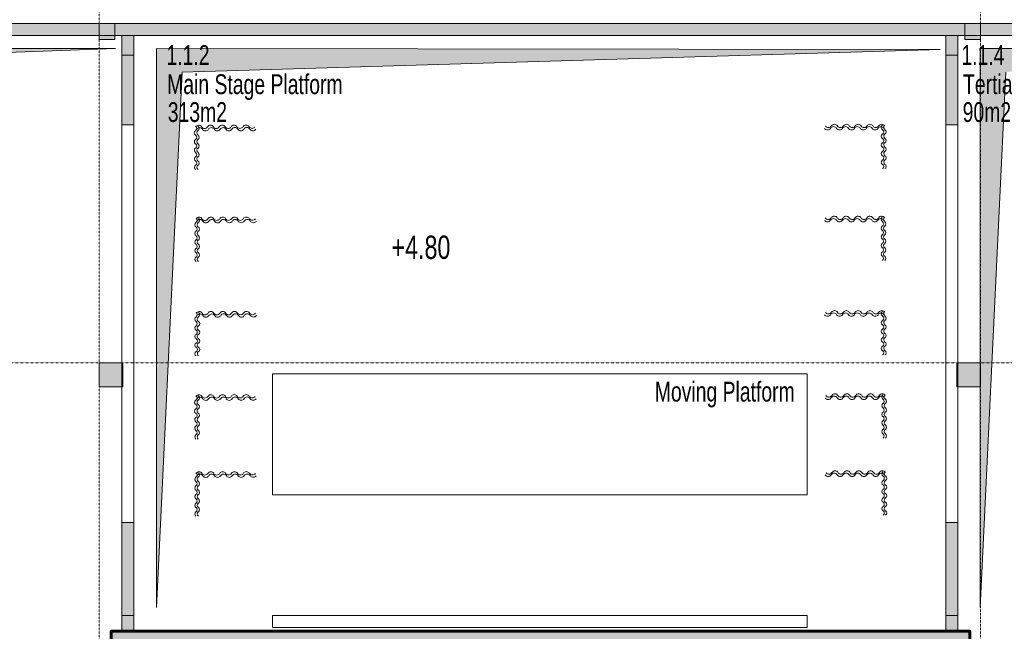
# Model space of a CAD drawing. Header units: millimetres. Extents: x -409347 to -76892, y 286088 to 1850972.
# Tile 298 of 364: x -257834 to -232982, y 1166786 to 1182233. Entities that reach past the tile are written whole.
import ezdxf

# ---------------------------------------------------------------- set-up
doc = ezdxf.new("R2010")
doc.units = ezdxf.units.MM
doc.linetypes.add('DGN Style 2', pattern=[3.08948, 1.853688, -1.235792])
doc.linetypes.add('DGN Style 4', pattern=[4.946257, 2.471584, -1.235792, 0.003089, -1.235792])
for name, color, linetype, lineweight in [('A_BU_CONCRETE_S_FILL', 7, 'Continuous', 0), ('A_BU_PIERCING-DOWN', 7, 'Continuous', 0), ('A_BU_WINDOW_S', 52, 'Continuous', 0), ('A_P_MOEB_LOS_X_X', 9, 'Continuous', 0), ('A_P_TEXT_100_X_T', 80, 'Continuous', 0), ('A_P_WAND_BET_A_X', 25, 'Continuous', 0), ('A_P_WAND_BET_V_X', 131, 'DGN Style 2', 0), ('A_P_WAND_BET_X_X', 251, 'Continuous', 30), ('W_TEXT1', 251, 'Continuous', 13), ('Z_RAUMSTEMPEL', 251, 'Continuous', 0)]:
    doc.layers.add(name, color=color, linetype=linetype, lineweight=lineweight)
doc.layers.add('A_P_ACHS_HAR_X_X', color=70, linetype='DGN Style 4', lineweight=0, transparency=0.7)
doc.styles.add('HPP200-25', font='arial.ttf', dxfattribs={"width": 0.7, "height": 0.5})
doc.styles.add('HPP200-35', font='arial.ttf', dxfattribs={"width": 0.714286, "height": 0.7})

# ---------------------------------------------------------------- blocks, each defined once
blk = doc.blocks.new('G$C668DE10F_5')
at = {"color": 0, "linetype": 'ByBlock', "lineweight": -2}
for centre, start, end in [((0.00167, 0.00201), 212.3375, 326.4411), ((0.00496, -0.00007), 33.3985, 147.5021), ((0.00833, 0.002), 212.3375, 326.4411), ((0.01162, -0.00008), 33.3985, 147.5021), ((0.015, 0.00199), 212.3375, 326.4411), ((0.01827, -0.00009), 33.3985, 147.5021), ((0.02164, 0.00198), 212.3375, 326.4411), ((0.02501, -0.0001), 33.3985, 147.5021), ((0.02838, 0.00197), 212.3375, 326.4411), ((0.03182, -0.00011), 33.3985, 147.5021)]:
    blk.add_arc(centre, 0.00197, start, end, dxfattribs=at)

msp = doc.modelspace()

# ---------------------------------------------------------------- hatches: boundary and pattern name
at = {"layer": 'A_BU_CONCRETE_S_FILL', "ltscale": 15}
msp.add_hatch(color=256, dxfattribs=at).paths.add_polyline_path([(-272632, 1181836), (-272632, 1182136), (-228228, 1182136), (-228228, 1181836)], flags=0)
at = {"layer": 'A_BU_CONCRETE_S_FILL'}
for points in [[(-255829, 1181736), (-255829, 1182136), (-255429, 1182136), (-255429, 1181736)], [(-233979, 1181736), (-233979, 1182136), (-233579, 1182136), (-233579, 1181736)]]:
    msp.add_hatch(color=256, dxfattribs=at).paths.add_polyline_path(points)
for points in [[(-254954, 1179581), (-255254, 1179581), (-255254, 1181836), (-254954, 1181836)], [(-254954, 1166786), (-255254, 1166786), (-255254, 1169536), (-254954, 1169536)]]:
    msp.add_hatch(color=256, dxfattribs=at).paths.add_polyline_path(points, flags=0)
at = {"layer": 'A_BU_CONCRETE_S_FILL', "extrusion": (0, 0, -1)}
for points in [[(234454, 1179581), (234154, 1179581), (234154, 1181836), (234454, 1181836)], [(234454, 1166786), (234154, 1166786), (234154, 1169536), (234454, 1169536)]]:
    msp.add_hatch(color=256, dxfattribs=at).paths.add_polyline_path(points, flags=0)
for points in [[(255229, 1172964), (255829, 1172964), (255829, 1173563), (255229, 1173563)], [(233579, 1172964), (234179, 1172964), (234179, 1173563), (233579, 1173563)]]:
    msp.add_hatch(color=256, dxfattribs=at).paths.add_polyline_path(points)
at = {"layer": 'A_BU_CONCRETE_S_FILL', "lineweight": 60, "true_color": 0xa953a0, "transparency": 33554470}
h = msp.add_hatch(color=215, dxfattribs=at)
h.dxf.hatch_style = 1
h.paths.add_polyline_path([(-255529, 1166786), (-255529, 1146662), (-233887, 1146645), (-233849, 1166786)])
at = {"layer": 'A_BU_PIERCING-DOWN'}
for points in [[(-271757, 1167386), (-271757, 1181505), (-255416, 1181505), (-271110, 1180905)], [(-254379, 1167386), (-254379, 1181505), (-234602, 1181482), (-253732, 1180905)], [(-233591, 1167386), (-233591, 1181505), (-228429, 1181505), (-232944, 1180905)]]:
    msp.add_hatch(color=256, dxfattribs=at).paths.add_polyline_path(points)

# ---------------------------------------------------------------- linework, layer by layer
at = {"color": 215, "lineweight": 60, "true_color": 0xa953a0}
msp.add_lwpolyline([(-244704, 1166786), (-233849, 1166786), (-233887, 1146645), (-255529, 1146662), (-255529, 1166786), (-244704, 1166786)], dxfattribs=at)
at = {"layer": 'A_BU_CONCRETE_S_FILL', "ltscale": 15}
for p, q in [((-228228, 1182136), (-272632, 1182136)), ((-272632, 1181836), (-228228, 1181836))]:
    msp.add_line(p, q, dxfattribs=at)
at = {"layer": 'A_BU_CONCRETE_S_FILL'}
for p, q in [((-255429, 1182136), (-255829, 1182136)), ((-255829, 1182136), (-255829, 1181736)), ((-255429, 1181736), (-255429, 1182136)), ((-233579, 1182136), (-233979, 1182136)), ((-233979, 1182136), (-233979, 1181736)), ((-233579, 1181736), (-233579, 1182136)), ((-255829, 1181736), (-255429, 1181736)), ((-254954, 1181836), (-255254, 1181836)), ((-255254, 1181836), (-255254, 1179581)), ((-254954, 1179581), (-254954, 1181836)), ((-234454, 1179581), (-234454, 1181836)), ((-234454, 1181836), (-234154, 1181836)), ((-234154, 1181836), (-234154, 1179581)), ((-233979, 1181736), (-233579, 1181736)), ((-255254, 1179581), (-254954, 1179581)), ((-234154, 1179581), (-234454, 1179581)), ((-254954, 1169536), (-255254, 1169536)), ((-255254, 1169536), (-255254, 1166786)), ((-254954, 1166786), (-254954, 1169536)), ((-234454, 1166786), (-234454, 1169536)), ((-234454, 1169536), (-234154, 1169536)), ((-234154, 1169536), (-234154, 1166786)), ((-255254, 1166786), (-254954, 1166786))]:
    msp.add_line(p, q, dxfattribs=at)
at = {"layer": 'A_BU_CONCRETE_S_FILL', "flags": 128}
for points in [[(-255229, 1172964), (-255829, 1172964), (-255829, 1173563), (-255229, 1173563)], [(-233579, 1172964), (-234179, 1172964), (-234179, 1173563), (-233579, 1173563)]]:
    msp.add_lwpolyline(points, close=True, dxfattribs=at)
at = {"layer": 'A_BU_CONCRETE_S_FILL'}
for points in [[(-255254, 1167186), (-254954, 1167186), (-254954, 1181336), (-255254, 1181336)], [(-234154, 1167186), (-234454, 1167186), (-234454, 1181336), (-234154, 1181336)]]:
    msp.add_3dface(points, dxfattribs=at)
at = {"layer": 'A_BU_PIERCING-DOWN'}
for p, q in [((-255416, 1181505), (-271757, 1181505)), ((-271110, 1180905), (-255416, 1181505)), ((-255416, 1181505), (-255416, 1181505)), ((-234602, 1181482), (-254379, 1181505)), ((-254379, 1181505), (-254379, 1167386)), ((-253732, 1180905), (-234602, 1181482)), ((-234602, 1181482), (-234602, 1181482)), ((-228429, 1181505), (-233591, 1181505)), ((-233591, 1181505), (-233591, 1167386)), ((-254379, 1167386), (-253732, 1180905)), ((-233591, 1167386), (-232944, 1180905))]:
    msp.add_line(p, q, dxfattribs=at)
at = {"layer": 'A_BU_WINDOW_S'}
msp.add_3dface([(-237954, 1167186), (-251454, 1167186), (-251454, 1166886), (-237954, 1166886)], dxfattribs=at)
at = {"layer": 'A_P_ACHS_HAR_X_X', "ltscale": 0.000466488, "transparency": 33554477}
for p, q in [((-255829, 1198014), (-255829, 1108014)), ((-233579, 1198014), (-233579, 1108014)), ((-218481, 1182136), (-308481, 1182136)), ((-218481, 1173563), (-308481, 1173563))]:
    msp.add_line(p, q, dxfattribs=at)
at = {"layer": 'A_P_MOEB_LOS_X_X', "transparency": 33554559}
msp.add_3dface([(-237954, 1173290), (-237954, 1170236), (-251454, 1170236), (-251454, 1173290)], dxfattribs=at)
at = {"layer": 'A_P_WAND_BET_A_X', "ltscale": 0.01}
msp.add_3dface([(-409347, 1850972), (-87526, 1850972), (-87526, 286088), (-409347, 286088)], dxfattribs=at)
at = {"layer": 'A_P_WAND_BET_V_X'}
for points in [[(-393838, 1227393), (-393831, 1092383), (-110937, 1092398), (-110944, 1227408)], [(-393838, 1227383), (-393831, 1092383), (-110937, 1092398), (-110944, 1227398)]]:
    msp.add_3dface(points, dxfattribs=at)

# ---------------------------------------------------------------- block references
at = {"layer": 'A_P_MOEB_LOS_X_X', "transparency": 33554559, "extrusion": (-2.63208e-11, -2.49776e-11, -1)}
for p, xscale, yscale, zscale, rotation in [((253425, 1178447, 0), 32697.50948663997, 32697.50948663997, 32697.50948663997, 89.91977118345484), ((253391, 1179569, 0), 44696.98247260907, 44696.98247260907, 44696.98247260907, 179.9197711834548), ((253369, 1179508, 0), 44696.98247260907, 44696.98247260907, 44696.98247260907, 179.9197711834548), ((253364, 1178447, 0), 32697.50948663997, 32697.50948663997, 32697.50948663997, 89.91977118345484), ((253381, 1177247, 0), 44696.98247260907, 44696.98247260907, 44696.98247260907, 179.9197711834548), ((253414, 1176125, 0), 32697.50948663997, 32697.50948663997, 32697.50948663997, 89.91977118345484), ((253359, 1177187, 0), 44696.98247260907, 44696.98247260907, 44696.98247260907, 179.9197711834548), ((253354, 1176125, 0), 32697.50948663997, 32697.50948663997, 32697.50948663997, 89.91977118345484), ((253411, 1173741, 0), 32697.50948663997, 32697.50948663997, 32697.50948663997, 89.91977118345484), ((253378, 1174863, 0), 44696.98247260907, 44696.98247260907, 44696.98247260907, 179.9197711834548), ((253356, 1174803, 0), 44696.98247260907, 44696.98247260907, 44696.98247260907, 179.9197711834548), ((253351, 1173741, 0), 32697.50948663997, 32697.50948663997, 32697.50948663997, 89.91977118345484), ((253384, 1172762, 0), 44696.98247260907, 44696.98247260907, 44696.98247260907, 179.9197711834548), ((253417, 1171640, 0), 32697.50948663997, 32697.50948663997, 32697.50948663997, 89.91977118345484), ((253362, 1172702, 0), 44696.98247260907, 44696.98247260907, 44696.98247260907, 179.9197711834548), ((253357, 1171641, 0), 32697.50948663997, 32697.50948663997, 32697.50948663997, 89.91977118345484), ((253415, 1169695, 0), 32697.50948663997, 32697.50948663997, 32697.50948663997, 89.91977118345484), ((253381, 1170817, 0), 44696.98247260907, 44696.98247260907, 44696.98247260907, 179.9197711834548), ((253355, 1169696, 0), 32697.50948663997, 32697.50948663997, 32697.50948663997, 89.91977118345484), ((253360, 1170757, 0), 44696.98247260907, 44696.98247260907, 44696.98247260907, 179.9197711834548)]:
    msp.add_blockref('G$C668DE10F_5', p, dxfattribs=dict(at, xscale=xscale, yscale=yscale, zscale=zscale, rotation=rotation))
at = {"layer": 'A_P_MOEB_LOS_X_X', "transparency": 33554559}
for p, xscale, yscale, zscale, rotation in [((-236022, 1179533, 0), 44696.98247260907, 44696.98247260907, 44696.98247260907, 180.0802288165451), ((-236001, 1179593, 0), 44696.98247260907, 44696.98247260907, 44696.98247260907, 180.0802288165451), ((-236024, 1178471, 0), 32697.50948663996, 32697.50948663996, 32697.50948663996, 90.08022881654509), ((-235964, 1178471, 0), 32697.50948663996, 32697.50948663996, 32697.50948663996, 90.08022881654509), ((-236004, 1177271, 0), 44696.98247260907, 44696.98247260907, 44696.98247260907, 180.0802288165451), ((-236028, 1176149, 0), 32697.50948663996, 32697.50948663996, 32697.50948663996, 90.08022881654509), ((-235968, 1176149, 0), 32697.50948663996, 32697.50948663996, 32697.50948663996, 90.08022881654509), ((-236026, 1177211, 0), 44696.98247260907, 44696.98247260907, 44696.98247260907, 180.0802288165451), ((-236022, 1174827, 0), 44696.98247260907, 44696.98247260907, 44696.98247260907, 180.0802288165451), ((-236001, 1174887, 0), 44696.98247260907, 44696.98247260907, 44696.98247260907, 180.0802288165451), ((-236024, 1173766, 0), 32697.50948663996, 32697.50948663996, 32697.50948663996, 90.08022881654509), ((-235964, 1173766, 0), 32697.50948663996, 32697.50948663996, 32697.50948663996, 90.08022881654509), ((-235989, 1172786, 0), 44696.98247260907, 44696.98247260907, 44696.98247260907, 180.0802288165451), ((-236012, 1171665, 0), 32697.50948663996, 32697.50948663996, 32697.50948663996, 90.08022881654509), ((-235952, 1171665, 0), 32697.50948663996, 32697.50948663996, 32697.50948663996, 90.08022881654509), ((-236010, 1172726, 0), 44696.98247260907, 44696.98247260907, 44696.98247260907, 180.0802288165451), ((-236007, 1170781, 0), 44696.98247260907, 44696.98247260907, 44696.98247260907, 180.0802288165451), ((-235986, 1170841, 0), 44696.98247260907, 44696.98247260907, 44696.98247260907, 180.0802288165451), ((-236009, 1169720, 0), 32697.50948663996, 32697.50948663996, 32697.50948663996, 90.08022881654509), ((-235949, 1169720, 0), 32697.50948663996, 32697.50948663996, 32697.50948663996, 90.08022881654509)]:
    msp.add_blockref('G$C668DE10F_5', p, dxfattribs=dict(at, xscale=xscale, yscale=yscale, zscale=zscale, rotation=rotation))

# ---------------------------------------------------------------- texts
at = {"layer": 'A_P_TEXT_100_X_T', "color": 6, "true_color": 0xff00ff, "transparency": 33554559, "style": 'HPP200-35', "width": 0.714286}
msp.add_text('+4.80', height=588.6, dxfattribs=at).set_placement((-248449, 1176191))
at = {"layer": 'A_P_WAND_BET_X_X', "transparency": 33554559, "style": 'HPP200-25', "width": 0.7}
for s, p in [('313m2', (-254096, 1179650)), ('90m2', (-234033, 1179650))]:
    msp.add_text(s, height=500, dxfattribs=at).set_placement(p)
at = {"layer": 'W_TEXT1', "transparency": 33554559, "style": 'HPP200-25', "width": 0.7}
for s, p in [('Main Stage Platform', (-254112, 1180353)), ('Tertiary Stage Platform', (-234024, 1180353))]:
    msp.add_text(s, height=500, dxfattribs=at).set_placement(p)
at = {"layer": 'W_TEXT1', "linetype": 'Continuous', "transparency": 33554559, "insert": (-241804, 1172438), "char_height": 400, "width": 9044.14, "attachment_point": 7, "line_spacing_factor": 0.99, "style": 'HPP200-25'}
msp.add_mtext('\\H1.25x;\\W0.7;Moving Platform', dxfattribs=at)
at = {"layer": 'Z_RAUMSTEMPEL', "transparency": 33554559, "style": 'HPP200-25', "width": 0.7}
for s, p in [('1.1.2', (-254129, 1181090)), ('1.1.4', (-234066, 1181090))]:
    msp.add_text(s, height=500, dxfattribs=at).set_placement(p)

doc.saveas('drawing.dxf')
